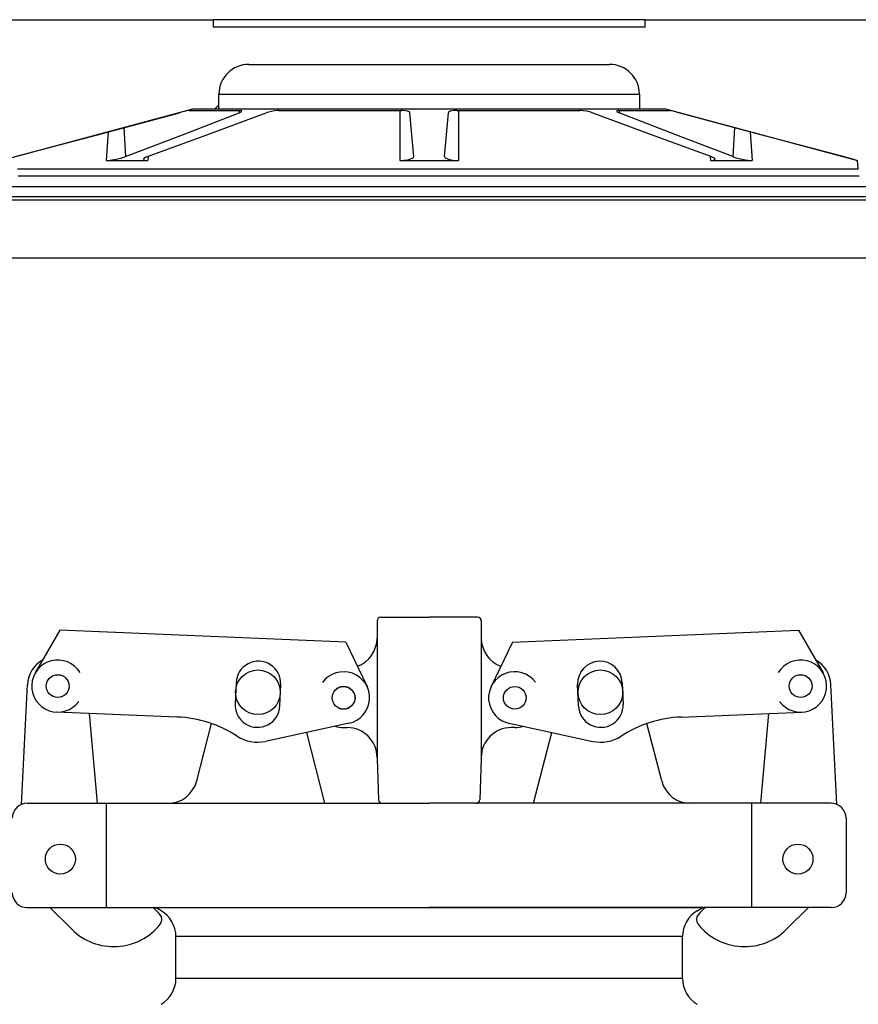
# Model space of a CAD drawing. Extents: x -169 to 7270, y -140 to 2984.
# Tile 329 of 656: x 1597.45 to 1604.48, y 977.75 to 986.02. Entities that reach past the tile are written whole.
import ezdxf

# ---------------------------------------------------------------- set-up
doc = ezdxf.new("R2010")
doc.units = 0
doc.header["$MEASUREMENT"] = 0
doc.header["$PDSIZE"] = 1
doc.layers.get('DEFPOINTS').update_dxf_attribs({"linetype": 'CONTINUOUS'})
for name, color, linetype in [('DIM', 3, 'CONTINUOUS'), ('FILL-CAP', 1, 'CONTINUOUS'), ('SPILL-BUCKET', 1, 'CONTINUOUS'), ('SWIVEL-ADAPTOR', 1, 'CONTINUOUS')]:
    doc.layers.add(name, color=color, linetype=linetype)
doc.layers.add('FREEZE-LINES', color=8, linetype='CONTINUOUS', plot=False)
doc.styles.add('SIMPLEX', font='simplex')
doc.dimstyles.new('DIM64', dxfattribs={"dimscale": 64, "dimtxt": 0.09375, "dimasz": 0.09375, "dimexe": 0.0625, "dimexo": 0.0625, "dimgap": 0.046875, "dimtad": 1, "dimdec": 4, "dimzin": 3, "dimdsep": 46, "dimlunit": 4, "dimtxsty": 'SIMPLEX', "dimcen": 0, "dimclrd": 256, "dimclre": 256, "dimclrt": 256, "dimadec": 0, "dimazin": 0, "dimtfac": 1, "dimtdec": 4, "dimtmove": 0, "dimatfit": 3, "dimfxl": 1, "dimfrac": 2, "dimtolj": 1, "dimtzin": 0, "dimarcsym": 0})

# ---------------------------------------------------------------- blocks, each defined once
blk = doc.blocks.new('*D113')
at = {"layer": 'DEFPOINTS', "color": 0, "transparency": 16777216}
for p in [(1368.5472, 978.296), (2031.7725, 978.0147), (1368.5472, 700.5233)]:
    blk.add_point(p, dxfattribs=at)
at = {"layer": 'DIM', "lineweight": -2, "transparency": 16777216}
for p, q in [((1368.5472, 974.296), (1368.5472, 696.5233)), ((2031.7725, 974.0147), (2031.7725, 696.5233)), ((2025.7725, 700.5233), (1374.5472, 700.5233))]:
    blk.add_line(p, q, dxfattribs=at)
at = {"layer": 'DIM', "transparency": 16777216}
for points in [[(1374.5472, 701.5233), (1374.5472, 699.5233), (1368.5472, 700.5233)], [(2025.7725, 701.5233), (2025.7725, 699.5233), (2031.7725, 700.5233)]]:
    blk.add_solid(points, dxfattribs=at)
at = {"layer": 'DIM', "transparency": 16777216, "insert": (1700.1599, 708.0947), "char_height": 6, "attachment_point": 5, "style": 'SIMPLEX'}
blk.add_mtext('\\A1;55\'-3 1/4" (F.V. TANK SLAB)', dxfattribs=at)

msp = doc.modelspace()

# ---------------------------------------------------------------- linework, layer by layer
at = {"layer": 'FILL-CAP', "linetype": 'Continuous'}
for p, q in [((1600.4763, 981.0008), (1600.88255, 981.0008)), ((1601.2888, 981.0008), (1600.88255, 981.0008)), ((1600.44505, 980.96955), (1600.44505, 980.8238)), ((1601.32005, 980.96955), (1601.32005, 980.8238)), ((1597.78397, 980.89067), (1597.57563, 980.53224)), ((1600.1832, 980.79219), (1597.78397, 980.89067)), ((1600.44505, 980.8238), (1600.44505, 979.8238)), ((1601.32005, 980.8238), (1601.32005, 979.8133)), ((1601.5819, 980.79219), (1603.98113, 980.89067)), ((1603.98113, 980.89067), (1604.18947, 980.53224)), ((1600.1832, 980.79219), (1600.36147, 980.4179)), ((1601.5819, 980.79219), (1601.40363, 980.4179)), ((1597.45983, 979.42883), (1597.51083, 980.43571)), ((1599.26193, 980.45094), (1599.25455, 980.27109)), ((1599.62924, 980.25571), (1599.63662, 980.43556)), ((1602.13587, 980.25571), (1602.12849, 980.43556)), ((1602.50317, 980.45094), (1602.51055, 980.27109)), ((1604.30527, 979.42883), (1604.25427, 980.43571)), ((1598.7684, 980.16218), (1597.75578, 980.20375)), ((1598.0975, 979.4383), (1598.03162, 980.19242)), ((1602.99671, 980.16218), (1604.00933, 980.20375)), ((1603.66761, 979.4383), (1603.73349, 980.19242)), ((1598.93109, 979.62606), (1599.05493, 980.10786)), ((1600.21013, 980.11001), (1599.50771, 979.95842)), ((1600.16405, 980.0738), (1600.19505, 980.0738)), ((1601.55498, 980.11001), (1602.25739, 979.95842)), ((1601.60105, 980.0738), (1601.57005, 980.0738)), ((1602.83402, 979.62606), (1602.71017, 980.10786)), ((1600.00708, 979.43906), (1599.85435, 980.03323)), ((1601.75802, 979.43906), (1601.91075, 980.03323)), ((1600.44505, 979.8238), (1600.44505, 979.8133)), ((1601.32005, 979.8238), (1601.32005, 979.8133)), ((1600.44505, 979.8133), (1600.45709, 979.46846)), ((1601.32005, 979.8133), (1601.30801, 979.46846)), ((1597.50755, 979.4383), (1598.68896, 979.4383)), ((1598.17505, 978.5633), (1598.17505, 979.4383)), ((1598.68896, 979.4383), (1600.88255, 979.4383)), ((1603.07615, 979.4383), (1600.88255, 979.4383)), ((1604.25755, 979.4383), (1603.07615, 979.4383)), ((1603.59005, 978.5633), (1603.59005, 979.4383)), ((1604.38255, 979.3133), (1604.38255, 978.6883)), ((1597.50755, 978.5633), (1600.88255, 978.5633)), ((1597.69972, 978.5633), (1597.88258, 978.38118)), ((1604.25755, 978.5633), (1600.88255, 978.5633)), ((1604.06538, 978.5633), (1603.88253, 978.38118))]:
    msp.add_line(p, q, dxfattribs=at)
at = {"layer": 'FILL-CAP', "color": 7, "linetype": 'Continuous'}
for centre, radius in [((1597.76475, 980.42231), 0.0955), ((1599.44505, 980.3703), 0.1875), ((1602.32005, 980.3703), 0.1875), ((1604.00035, 980.42231), 0.0955), ((1600.16405, 980.3238), 0.0955), ((1601.60105, 980.3238), 0.0955), ((1597.78705, 978.9703), 0.126), ((1603.97805, 978.9703), 0.126)]:
    msp.add_circle(centre, radius, dxfattribs=at)
at = {"layer": 'FILL-CAP', "linetype": 'Continuous'}
msp.add_circle((1600.16405, 980.3238), 0.096, dxfattribs=at)
for centre, radius, start, end in [((1600.4763, 980.96955), 0.03125, 90, 180), ((1601.2888, 980.96955), 0.03125, 0, 90), ((1600.19505, 980.8238), 0.25, 289.892293, 0), ((1601.57005, 980.8238), 0.25, 180, 250.107707), ((1597.76051, 980.42306), 0.25, 119.01975, 177.100106), ((1597.76482, 980.42231), 0.2188, 31.207475, 324.090131), ((1604.00028, 980.42231), 0.2188, 215.909869, 148.792525), ((1604.00459, 980.42306), 0.25, 2.899894, 60.98025), ((1600.16405, 980.3238), 0.2187, 281.860503, 144.076614), ((1601.5998, 980.32373), 0.2187, 36.599886, 258.815997), ((1598.72739, 979.16302), 1, 57.003012, 87.64961), ((1603.03772, 979.16302), 1, 92.35039, 122.996988), ((1600.16405, 980.3238), 0.25, 253.199633, 269.999877), ((1600.19505, 979.8238), 0.25, 0, 90), ((1601.57005, 979.8238), 0.25, 90, 180), ((1601.60105, 980.3238), 0.25, 270.000123, 286.800367), ((1599.44189, 980.2634), 0.312, 237.003012, 282.178318), ((1602.32321, 980.2634), 0.312, 257.821682, 302.996988), ((1598.68896, 979.6883), 0.25, 270, 345.58427), ((1603.07615, 979.6883), 0.25, 194.41573, 270), ((1597.50755, 979.3133), 0.125, 90, 180), ((1600.48833, 979.46955), 0.03125, 182, 270), ((1601.27678, 979.46955), 0.03125, 270, 358), ((1604.25755, 979.3133), 0.125, 0, 90), ((1597.50755, 978.6883), 0.125, 180, 270), ((1604.25755, 978.6883), 0.125, 270, 0), ((1598.24563, 978.17654), 0.5, 40.753152, 50.670514), ((1598.57704, 978.46214), 0.0625, 321.339848, 40.753152), ((1603.18806, 978.46214), 0.0625, 139.246848, 218.660152), ((1603.51948, 978.17654), 0.5, 129.329486, 139.246848), ((1598.23542, 978.73545), 0.5, 225.115836, 321.339848), ((1603.52969, 978.73545), 0.5, 218.660152, 314.884164)]:
    msp.add_arc(centre, radius, start, end, dxfattribs=at)
at = {"layer": 'FILL-CAP', "color": 1, "linetype": 'Continuous'}
for centre, start, end in [((1599.44928, 980.44325), 357.64961, 177.64961), ((1602.31583, 980.44325), 2.35039, 182.35039), ((1599.44189, 980.2634), 177.64961, 357.649627), ((1602.32321, 980.2634), 182.350373, 2.35039)]:
    msp.add_arc(centre, 0.1875, start, end, dxfattribs=at)
at = {"layer": 'FREEZE-LINES', "linetype": 'Continuous'}
msp.add_line((1931.90631, 984.01471), (1465.74807, 984.01471), dxfattribs=at)
at = {"layer": 'SPILL-BUCKET', "linetype": 'Continuous'}
for p, q in [((1594.88665, 986.0156), (1599.07129, 986.0156)), ((1599.07129, 985.95314), (1599.07129, 986.0156)), ((1599.07716, 986.0156), (1599.07129, 986.0156)), ((1602.69381, 985.95314), (1599.07129, 985.95314)), ((1599.09475, 986.0156), (1599.07716, 986.0156)), ((1599.12392, 986.0156), (1599.09475, 986.0156)), ((1599.1645, 986.0156), (1599.12392, 986.0156)), ((1599.21623, 986.0156), (1599.1645, 986.0156)), ((1599.27876, 986.0156), (1599.21623, 986.0156)), ((1599.35169, 986.0156), (1599.27876, 986.0156)), ((1599.43455, 986.0156), (1599.35169, 986.0156)), ((1599.5268, 986.0156), (1599.43455, 986.0156)), ((1599.62785, 986.0156), (1599.5268, 986.0156)), ((1599.73703, 986.0156), (1599.62785, 986.0156)), ((1599.85364, 986.0156), (1599.73703, 986.0156)), ((1599.97692, 986.0156), (1599.85364, 986.0156)), ((1600.10608, 986.0156), (1599.97692, 986.0156)), ((1600.24027, 986.0156), (1600.10608, 986.0156)), ((1600.37863, 986.0156), (1600.24027, 986.0156)), ((1600.52025, 986.0156), (1600.37863, 986.0156)), ((1600.66423, 986.0156), (1600.52025, 986.0156)), ((1600.80962, 986.0156), (1600.66423, 986.0156)), ((1600.95549, 986.0156), (1600.80962, 986.0156)), ((1601.10088, 986.0156), (1600.95549, 986.0156)), ((1601.24485, 986.0156), (1601.10088, 986.0156)), ((1601.38648, 986.0156), (1601.24485, 986.0156)), ((1601.52484, 986.0156), (1601.38648, 986.0156)), ((1601.65903, 986.0156), (1601.52484, 986.0156)), ((1601.78818, 986.0156), (1601.65903, 986.0156)), ((1601.91147, 986.0156), (1601.78818, 986.0156)), ((1602.02808, 986.0156), (1601.91147, 986.0156)), ((1602.13726, 986.0156), (1602.02808, 986.0156)), ((1602.2383, 986.0156), (1602.13726, 986.0156)), ((1602.33055, 986.0156), (1602.2383, 986.0156)), ((1602.41341, 986.0156), (1602.33055, 986.0156)), ((1602.48635, 986.0156), (1602.41341, 986.0156)), ((1602.54888, 986.0156), (1602.48635, 986.0156)), ((1602.6006, 986.0156), (1602.54888, 986.0156)), ((1602.64118, 986.0156), (1602.6006, 986.0156)), ((1602.67036, 986.0156), (1602.64118, 986.0156)), ((1602.68794, 986.0156), (1602.67036, 986.0156)), ((1602.69381, 986.0156), (1602.68794, 986.0156)), ((1602.69381, 986.0156), (1602.69381, 985.95314)), ((1602.69381, 986.0156), (1606.87845, 986.0156)), ((1599.36796, 985.64086), (1602.39714, 985.64086)), ((1599.11813, 985.39103), (1599.12416, 985.39103)), ((1599.11813, 985.26611), (1599.11813, 985.39103)), ((1599.12416, 985.39103), (1599.1422, 985.39103)), ((1599.1422, 985.39103), (1599.17213, 985.39103)), ((1599.17213, 985.39103), (1599.21374, 985.39103)), ((1599.21374, 985.39103), (1599.26675, 985.39103)), ((1599.26675, 985.39103), (1599.33079, 985.39103)), ((1599.33079, 985.39103), (1599.40544, 985.39103)), ((1599.40544, 985.39103), (1599.49018, 985.39103)), ((1599.49018, 985.39103), (1599.58443, 985.39103)), ((1599.58443, 985.39103), (1599.68754, 985.39103)), ((1599.68754, 985.39103), (1599.79882, 985.39103)), ((1599.79882, 985.39103), (1599.91751, 985.39103)), ((1599.91751, 985.39103), (1600.04278, 985.39103)), ((1600.04278, 985.39103), (1600.17379, 985.39103)), ((1600.17379, 985.39103), (1600.30965, 985.39103)), ((1600.30965, 985.39103), (1600.44941, 985.39103)), ((1600.44941, 985.39103), (1600.59214, 985.39103)), ((1600.59214, 985.39103), (1600.73685, 985.39103)), ((1600.73685, 985.39103), (1600.88255, 985.39103)), ((1600.88255, 985.39103), (1601.02826, 985.39103)), ((1601.02826, 985.39103), (1601.17297, 985.39103)), ((1601.17297, 985.39103), (1601.31569, 985.39103)), ((1601.31569, 985.39103), (1601.45546, 985.39103)), ((1601.45546, 985.39103), (1601.59131, 985.39103)), ((1601.59131, 985.39103), (1601.72232, 985.39103)), ((1601.72232, 985.39103), (1601.8476, 985.39103)), ((1601.8476, 985.39103), (1601.96628, 985.39103)), ((1601.96628, 985.39103), (1602.07756, 985.39103)), ((1602.07756, 985.39103), (1602.18068, 985.39103)), ((1602.18068, 985.39103), (1602.27493, 985.39103)), ((1602.27493, 985.39103), (1602.35967, 985.39103)), ((1602.35967, 985.39103), (1602.43431, 985.39103)), ((1602.43431, 985.39103), (1602.49836, 985.39103)), ((1602.49836, 985.39103), (1602.55137, 985.39103)), ((1602.55137, 985.39103), (1602.59298, 985.39103)), ((1602.59298, 985.39103), (1602.62291, 985.39103)), ((1602.62291, 985.39103), (1602.64095, 985.39103)), ((1602.64095, 985.39103), (1602.64697, 985.39103)), ((1602.64697, 985.39103), (1602.64697, 985.26611)), ((1599.11813, 985.29966), (1599.08459, 985.26611)), ((1597.28702, 984.83404), (1598.89953, 985.26611)), ((1598.09852, 985.05047), (1598.78829, 985.23465)), ((1598.80174, 985.23821), (1598.78829, 985.23465)), ((1598.82617, 985.24453), (1598.80174, 985.23821)), ((1598.81136, 985.05047), (1599.28771, 985.23465)), ((1598.84584, 985.2494), (1598.82617, 985.24453)), ((1598.85921, 985.2524), (1598.84584, 985.2494)), ((1598.86465, 985.25324), (1598.85921, 985.2524)), ((1598.86465, 985.25324), (1598.88942, 985.25324)), ((1598.88942, 985.25324), (1598.92683, 985.25324)), ((1598.89953, 985.26611), (1599.11813, 985.26611)), ((1598.92683, 985.25324), (1598.97663, 985.25324)), ((1598.97663, 985.25324), (1599.03852, 985.25324)), ((1599.01653, 985.05047), (1599.51566, 985.23465)), ((1599.03852, 985.25324), (1599.11209, 985.25324)), ((1599.11209, 985.25324), (1599.1969, 985.25324)), ((1599.11813, 985.26611), (1599.12416, 985.26611)), ((1599.12416, 985.26611), (1599.1422, 985.26611)), ((1599.1422, 985.26611), (1599.17213, 985.26611)), ((1599.17213, 985.26611), (1599.21374, 985.26611)), ((1599.1969, 985.25324), (1599.29238, 985.25324)), ((1599.21374, 985.26611), (1599.26675, 985.26611)), ((1599.26675, 985.26611), (1599.33079, 985.26611)), ((1599.28656, 985.25324), (1599.28771, 985.23465)), ((1599.28771, 985.23465), (1599.3014, 985.24085)), ((1599.2967, 985.25314), (1599.29238, 985.25324)), ((1599.30721, 985.25124), (1599.2967, 985.25314)), ((1599.3014, 985.24085), (1599.30903, 985.24698)), ((1599.30903, 985.24698), (1599.30721, 985.25124)), ((1599.33079, 985.26611), (1599.40544, 985.26611)), ((1599.40544, 985.26611), (1599.49018, 985.26611)), ((1599.49018, 985.26611), (1599.58443, 985.26611)), ((1599.53372, 985.24042), (1599.51566, 985.23465)), ((1599.55836, 985.24632), (1599.53372, 985.24042)), ((1599.58379, 985.25061), (1599.55836, 985.24632)), ((1599.60774, 985.25292), (1599.58379, 985.25061)), ((1599.58443, 985.26611), (1599.68754, 985.26611)), ((1599.61898, 985.25324), (1599.60774, 985.25292)), ((1599.61898, 985.25324), (1599.7495, 985.25324)), ((1599.68754, 985.26611), (1599.79882, 985.26611)), ((1599.7495, 985.25324), (1599.8872, 985.25324)), ((1599.79882, 985.26611), (1599.91751, 985.26611)), ((1599.8872, 985.25324), (1600.03121, 985.25324)), ((1599.91751, 985.26611), (1600.04278, 985.26611)), ((1600.03121, 985.25324), (1600.18061, 985.25324)), ((1600.04278, 985.26611), (1600.17379, 985.26611)), ((1600.17379, 985.26611), (1600.30965, 985.26611)), ((1600.18061, 985.25324), (1600.33447, 985.25324)), ((1600.30965, 985.26611), (1600.44941, 985.26611)), ((1600.33447, 985.25324), (1600.4918, 985.25324)), ((1600.44941, 985.26611), (1600.59214, 985.26611)), ((1600.4918, 985.25324), (1600.65161, 985.25324)), ((1600.59214, 985.26611), (1600.73685, 985.26611)), ((1600.63758, 985.25323), (1600.63506, 984.83404)), ((1600.65605, 985.2532), (1600.65161, 985.25324)), ((1600.68087, 985.25157), (1600.65605, 985.2532)), ((1600.70192, 985.24756), (1600.68087, 985.25157)), ((1600.71608, 985.24163), (1600.70192, 985.24756)), ((1600.72136, 985.23465), (1600.71608, 985.24163)), ((1600.73748, 985.05047), (1600.72136, 985.23465)), ((1600.73685, 985.26611), (1600.88255, 985.26611)), ((1600.88255, 985.26611), (1601.02826, 985.26611)), ((1601.02763, 985.05047), (1601.04374, 985.23465)), ((1601.02826, 985.26611), (1601.17297, 985.26611)), ((1601.04522, 985.23821), (1601.04374, 985.23465)), ((1601.05448, 985.24453), (1601.04522, 985.23821)), ((1601.07078, 985.2494), (1601.05448, 985.24453)), ((1601.09241, 985.2524), (1601.07078, 985.2494)), ((1601.11349, 985.25324), (1601.09241, 985.2524)), ((1601.11349, 985.25324), (1601.2733, 985.25324)), ((1601.12752, 985.25323), (1601.13005, 984.83404)), ((1601.17297, 985.26611), (1601.31569, 985.26611)), ((1601.2733, 985.25324), (1601.43063, 985.25324)), ((1601.31569, 985.26611), (1601.45546, 985.26611)), ((1601.43063, 985.25324), (1601.58449, 985.25324)), ((1601.45546, 985.26611), (1601.59131, 985.26611)), ((1601.58449, 985.25324), (1601.7339, 985.25324)), ((1601.59131, 985.26611), (1601.72232, 985.26611)), ((1601.72232, 985.26611), (1601.8476, 985.26611)), ((1601.7339, 985.25324), (1601.87791, 985.25324)), ((1601.8476, 985.26611), (1601.96628, 985.26611)), ((1601.87791, 985.25324), (1602.01561, 985.25324)), ((1601.96628, 985.26611), (1602.07756, 985.26611)), ((1602.01561, 985.25324), (1602.14612, 985.25324)), ((1602.07756, 985.26611), (1602.18068, 985.26611)), ((1602.15212, 985.25314), (1602.14612, 985.25324)), ((1602.17635, 985.25124), (1602.15212, 985.25314)), ((1602.20342, 985.24698), (1602.17635, 985.25124)), ((1602.18068, 985.26611), (1602.27493, 985.26611)), ((1602.22982, 985.24085), (1602.20342, 985.24698)), ((1602.24944, 985.23465), (1602.22982, 985.24085)), ((1602.74858, 985.05047), (1602.24944, 985.23465)), ((1602.27493, 985.26611), (1602.35967, 985.26611)), ((1602.35967, 985.26611), (1602.43431, 985.26611)), ((1602.43431, 985.26611), (1602.49836, 985.26611)), ((1602.45685, 985.25061), (1602.4565, 985.24632)), ((1602.4565, 985.24632), (1602.4645, 985.24042)), ((1602.46527, 985.25292), (1602.45685, 985.25061)), ((1602.4645, 985.24042), (1602.4774, 985.23465)), ((1602.47272, 985.25324), (1602.46527, 985.25292)), ((1602.47272, 985.25324), (1602.56821, 985.25324)), ((1602.47855, 985.25324), (1602.4774, 985.23465)), ((1602.95375, 985.05047), (1602.4774, 985.23465)), ((1602.49836, 985.26611), (1602.55137, 985.26611)), ((1602.55137, 985.26611), (1602.59298, 985.26611)), ((1602.56821, 985.25324), (1602.65301, 985.25324)), ((1602.59298, 985.26611), (1602.62291, 985.26611)), ((1602.62291, 985.26611), (1602.64095, 985.26611)), ((1602.64095, 985.26611), (1602.64697, 985.26611)), ((1602.64697, 985.26611), (1602.86557, 985.26611)), ((1602.65301, 985.25324), (1602.72659, 985.25324)), ((1602.72659, 985.25324), (1602.78847, 985.25324)), ((1602.78847, 985.25324), (1602.83828, 985.25324)), ((1602.83828, 985.25324), (1602.87568, 985.25324)), ((1602.86557, 985.26611), (1604.47809, 984.83404)), ((1602.87568, 985.25324), (1602.90045, 985.25324)), ((1602.90109, 985.2532), (1602.90045, 985.25324)), ((1602.90984, 985.25157), (1602.90109, 985.2532)), ((1602.92684, 985.24756), (1602.90984, 985.25157)), ((1602.95025, 985.24163), (1602.92684, 985.24756)), ((1602.97682, 985.23465), (1602.95025, 985.24163)), ((1603.66659, 985.05047), (1602.97682, 985.23465)), ((1598.32001, 985.10961), (1598.33508, 984.86604)), ((1603.4451, 985.10961), (1603.43003, 984.86604)), ((1597.40882, 984.86604), (1598.09852, 985.05047)), ((1598.18699, 985.0741), (1598.17115, 984.83404)), ((1598.33508, 984.86604), (1598.81136, 985.05047)), ((1598.51743, 984.86604), (1599.01653, 985.05047)), ((1600.75361, 984.86604), (1600.73748, 985.05047)), ((1601.0115, 984.86604), (1601.02763, 985.05047)), ((1603.24768, 984.86604), (1602.74858, 985.05047)), ((1603.43003, 984.86604), (1602.95375, 985.05047)), ((1603.57812, 985.0741), (1603.59395, 984.83404)), ((1604.35629, 984.86604), (1603.66659, 985.05047)), ((1598.29067, 984.85213), (1598.32356, 984.86186)), ((1598.32356, 984.86186), (1598.33508, 984.86604)), ((1598.51743, 984.86604), (1598.50258, 984.85991)), ((1598.52312, 984.86814), (1598.52116, 984.83404)), ((1600.74764, 984.85564), (1600.75361, 984.86604)), ((1601.0115, 984.86604), (1601.01726, 984.85581)), ((1603.24198, 984.86814), (1603.24394, 984.83404)), ((1603.25816, 984.86186), (1603.24768, 984.86604)), ((1603.27608, 984.85213), (1603.25816, 984.86186)), ((1603.43003, 984.86604), (1603.44746, 984.85991)), ((1604.39488, 984.85564), (1604.35629, 984.86604)), ((1598.17115, 984.83404), (1598.18729, 984.83462)), ((1598.17115, 984.83404), (1598.34013, 984.83404)), ((1598.18729, 984.83462), (1598.21905, 984.83794)), ((1598.21905, 984.83794), (1598.25457, 984.84393)), ((1598.25457, 984.84393), (1598.29067, 984.85213)), ((1598.34013, 984.83404), (1598.52116, 984.83404)), ((1598.48659, 984.85008), (1598.48361, 984.84192)), ((1598.48361, 984.84192), (1598.49379, 984.83645)), ((1598.50258, 984.85991), (1598.48659, 984.85008)), ((1598.49379, 984.83645), (1598.5151, 984.83412)), ((1598.5151, 984.83412), (1598.52116, 984.83404)), ((1600.63506, 984.83404), (1600.67041, 984.83552)), ((1600.63506, 984.83404), (1600.88255, 984.83404)), ((1600.67041, 984.83552), (1600.70338, 984.83989)), ((1600.70338, 984.83989), (1600.73003, 984.84677)), ((1600.73003, 984.84677), (1600.74764, 984.85564)), ((1600.88255, 984.83404), (1601.13005, 984.83404)), ((1601.01726, 984.85581), (1601.03578, 984.84652)), ((1601.03578, 984.84652), (1601.06468, 984.83935)), ((1601.06468, 984.83935), (1601.09974, 984.83512)), ((1601.09974, 984.83512), (1601.13005, 984.83404)), ((1603.24394, 984.83404), (1603.25911, 984.83462)), ((1603.24394, 984.83404), (1603.42498, 984.83404)), ((1603.25911, 984.83462), (1603.2761, 984.83794)), ((1603.28203, 984.84393), (1603.27608, 984.85213)), ((1603.2761, 984.83794), (1603.28203, 984.84393)), ((1603.42498, 984.83404), (1603.59395, 984.83404)), ((1603.44746, 984.85991), (1603.48262, 984.85008)), ((1603.48262, 984.85008), (1603.52118, 984.84192)), ((1603.52118, 984.84192), (1603.55786, 984.83645)), ((1603.55786, 984.83645), (1603.58826, 984.83412)), ((1603.58826, 984.83412), (1603.59395, 984.83404)), ((1604.4273, 984.84677), (1604.39488, 984.85564)), ((1604.45175, 984.83989), (1604.4273, 984.84677)), ((1604.4663, 984.83552), (1604.45175, 984.83989)), ((1604.46956, 984.83404), (1604.4663, 984.83552)), ((1604.46953, 984.83431), (1604.46956, 984.83404)), ((1604.46956, 984.83404), (1604.47595, 984.83404)), ((1604.47595, 984.83404), (1604.47809, 984.83404)), ((1604.48447, 984.76101), (1604.47809, 984.83404)), ((1597.4901, 984.76101), (1597.42653, 984.76101)), ((1597.4315, 984.704), (1597.50742, 984.704)), ((1597.56474, 984.76101), (1597.4901, 984.76101)), ((1597.50742, 984.704), (1597.59436, 984.704)), ((1597.65019, 984.76101), (1597.56474, 984.76101)), ((1597.59436, 984.704), (1597.69202, 984.704)), ((1597.74619, 984.76101), (1597.65019, 984.76101)), ((1597.69202, 984.704), (1597.80008, 984.704)), ((1597.85242, 984.76101), (1597.74619, 984.76101)), ((1597.80008, 984.704), (1597.9182, 984.704)), ((1597.96854, 984.76101), (1597.85242, 984.76101)), ((1597.9182, 984.704), (1598.04599, 984.704)), ((1598.09416, 984.76101), (1597.96854, 984.76101)), ((1598.04599, 984.704), (1598.18303, 984.704)), ((1598.22887, 984.76101), (1598.09416, 984.76101)), ((1598.18303, 984.704), (1598.32888, 984.704)), ((1598.37224, 984.76101), (1598.22887, 984.76101)), ((1598.32888, 984.704), (1598.48305, 984.704)), ((1598.5238, 984.76101), (1598.37224, 984.76101)), ((1598.48305, 984.704), (1598.64505, 984.704)), ((1598.68305, 984.76101), (1598.5238, 984.76101)), ((1598.64505, 984.704), (1598.81435, 984.704)), ((1598.84947, 984.76101), (1598.68305, 984.76101)), ((1598.81435, 984.704), (1598.9904, 984.704)), ((1599.02253, 984.76101), (1598.84947, 984.76101)), ((1598.9904, 984.704), (1599.17262, 984.704)), ((1599.20165, 984.76101), (1599.02253, 984.76101)), ((1599.17262, 984.704), (1599.36041, 984.704)), ((1599.38626, 984.76101), (1599.20165, 984.76101)), ((1599.36041, 984.704), (1599.55317, 984.704)), ((1599.57575, 984.76101), (1599.38626, 984.76101)), ((1599.55317, 984.704), (1599.75027, 984.704)), ((1599.7695, 984.76101), (1599.57575, 984.76101)), ((1599.75027, 984.704), (1599.95106, 984.704)), ((1599.96688, 984.76101), (1599.7695, 984.76101)), ((1599.95106, 984.704), (1600.15489, 984.704)), ((1600.16725, 984.76101), (1599.96688, 984.76101)), ((1600.15489, 984.704), (1600.36109, 984.704)), ((1600.36995, 984.76101), (1600.16725, 984.76101)), ((1600.36109, 984.704), (1600.56899, 984.704)), ((1600.57432, 984.76101), (1600.36995, 984.76101)), ((1600.56899, 984.704), (1600.77792, 984.704)), ((1600.7797, 984.76101), (1600.57432, 984.76101)), ((1600.77792, 984.704), (1600.98719, 984.704)), ((1600.98541, 984.76101), (1600.7797, 984.76101)), ((1601.19079, 984.76101), (1600.98541, 984.76101)), ((1600.98719, 984.704), (1601.19611, 984.704)), ((1601.39516, 984.76101), (1601.19079, 984.76101)), ((1601.19611, 984.704), (1601.40401, 984.704)), ((1601.59786, 984.76101), (1601.39516, 984.76101)), ((1601.40401, 984.704), (1601.61022, 984.704)), ((1601.79823, 984.76101), (1601.59786, 984.76101)), ((1601.61022, 984.704), (1601.81404, 984.704)), ((1601.99561, 984.76101), (1601.79823, 984.76101)), ((1601.81404, 984.704), (1602.01484, 984.704)), ((1602.18936, 984.76101), (1601.99561, 984.76101)), ((1602.01484, 984.704), (1602.21193, 984.704)), ((1602.37885, 984.76101), (1602.18936, 984.76101)), ((1602.21193, 984.704), (1602.40469, 984.704)), ((1602.56345, 984.76101), (1602.37885, 984.76101)), ((1602.40469, 984.704), (1602.59249, 984.704)), ((1602.74258, 984.76101), (1602.56345, 984.76101)), ((1602.59249, 984.704), (1602.77471, 984.704)), ((1602.91563, 984.76101), (1602.74258, 984.76101)), ((1602.77471, 984.704), (1602.95075, 984.704)), ((1603.08206, 984.76101), (1602.91563, 984.76101)), ((1602.95075, 984.704), (1603.12005, 984.704)), ((1603.24131, 984.76101), (1603.08206, 984.76101)), ((1603.12005, 984.704), (1603.28205, 984.704)), ((1603.39287, 984.76101), (1603.24131, 984.76101)), ((1603.28205, 984.704), (1603.43623, 984.704)), ((1603.53624, 984.76101), (1603.39287, 984.76101)), ((1603.43623, 984.704), (1603.58208, 984.704)), ((1603.67095, 984.76101), (1603.53624, 984.76101)), ((1603.58208, 984.704), (1603.71912, 984.704)), ((1603.79657, 984.76101), (1603.67095, 984.76101)), ((1603.71912, 984.704), (1603.84691, 984.704)), ((1603.91268, 984.76101), (1603.79657, 984.76101)), ((1603.84691, 984.704), (1603.96502, 984.704)), ((1604.01891, 984.76101), (1603.91268, 984.76101)), ((1603.96502, 984.704), (1604.07309, 984.704)), ((1604.11491, 984.76101), (1604.01891, 984.76101)), ((1604.07309, 984.704), (1604.17075, 984.704)), ((1604.20037, 984.76101), (1604.11491, 984.76101)), ((1604.17075, 984.704), (1604.25768, 984.704)), ((1604.275, 984.76101), (1604.20037, 984.76101)), ((1604.25768, 984.704), (1604.3336, 984.704)), ((1604.33857, 984.76101), (1604.275, 984.76101)), ((1604.3336, 984.704), (1604.39827, 984.704)), ((1604.39087, 984.76101), (1604.33857, 984.76101)), ((1604.43172, 984.76101), (1604.39087, 984.76101)), ((1604.39827, 984.704), (1604.45147, 984.704)), ((1604.461, 984.76101), (1604.43172, 984.76101)), ((1604.45147, 984.704), (1604.49303, 984.704)), ((1604.4786, 984.76101), (1604.461, 984.76101)), ((1604.48447, 984.76101), (1604.4786, 984.76101))]:
    msp.add_line(p, q, dxfattribs=at)
at = {"layer": 'SPILL-BUCKET', "color": 7, "linetype": 'Continuous'}
for p, q in [((1596.18558, 984.61606), (1605.31992, 984.61606)), ((1596.18768, 984.53223), (1605.13573, 984.53223)), ((1605.12505, 984.50101), (1596.18799, 984.50101))]:
    msp.add_line(p, q, dxfattribs=at)
at = {"layer": 'SPILL-BUCKET', "linetype": 'Continuous'}
for centre, start, end in [((1599.36796, 985.39103), 90, 180), ((1602.39714, 985.39103), 0, 90)]:
    msp.add_arc(centre, 0.24983, start, end, dxfattribs=at)
at = {"layer": 'SWIVEL-ADAPTOR', "linetype": 'Continuous'}
for p, q in [((1598.63255, 978.53587), (1598.58525, 978.5633)), ((1598.63255, 978.53587), (1598.58525, 978.5633)), ((1598.63255, 978.53587), (1598.58525, 978.5633)), ((1598.63255, 978.53587), (1598.58525, 978.5633)), ((1598.58525, 978.5633), (1603.17985, 978.5633)), ((1603.13255, 978.53587), (1603.17985, 978.5633)), ((1603.13255, 978.53587), (1603.17985, 978.5633)), ((1603.13255, 978.53587), (1603.17985, 978.5633)), ((1603.13255, 978.53587), (1603.17985, 978.5633)), ((1598.75755, 977.96749), (1598.75755, 978.31953)), ((1598.75755, 977.96749), (1598.75755, 978.31953)), ((1603.00755, 977.96749), (1603.00755, 978.31953)), ((1603.00755, 977.96749), (1603.00755, 978.31953))]:
    msp.add_line(p, q, dxfattribs=at)
at = {"layer": 'SWIVEL-ADAPTOR', "color": 7}
for p, q in [((1603.00702, 978.31953), (1598.75702, 978.31953)), ((1603.00702, 977.96749), (1598.75648, 977.96749))]:
    msp.add_line(p, q, dxfattribs=at)
at = {"layer": 'SWIVEL-ADAPTOR', "linetype": 'Continuous'}
for centre, start, end in [((1598.50755, 978.31953), 0, 59.981633), ((1598.50755, 978.31953), 0, 59.981633), ((1603.25755, 978.31953), 120.018367, 180), ((1603.25755, 978.31953), 120.018367, 180), ((1598.50755, 977.96749), 299.91219, 0), ((1598.50755, 977.96749), 299.91219, 0), ((1603.25755, 977.96749), 180, 240.08781), ((1603.25755, 977.96749), 180, 240.08781)]:
    msp.add_arc(centre, 0.24947, start, end, dxfattribs=at)

# ---------------------------------------------------------------- dimensions: what is measured, and where the dimension line sits
at = {"layer": 'DIM'}
dim = msp.add_linear_dim(base=(1368.54722, 700.52328), p1=(2031.77254, 978.01471), p2=(1368.54722, 978.29596), angle=180, text='<> (F.V. TANK SLAB)', dimstyle='DIM64', dxfattribs=at)
dim.commit()
dim.dimension.update_dxf_attribs({"geometry": '*D113', "text_midpoint": (1700.15988, 708.09471)})

doc.saveas('drawing.dxf')
